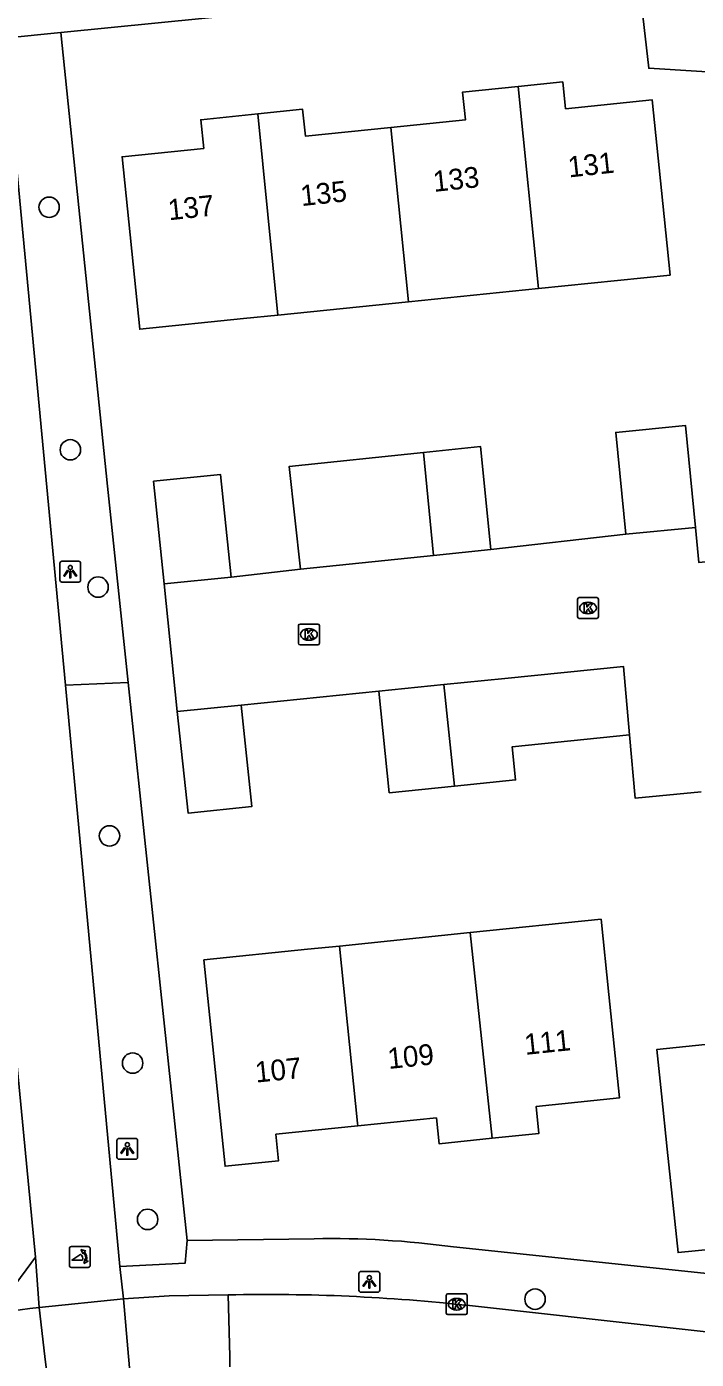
# Model space of a CAD drawing. Extents: x 158461 to 159795, y 387220 to 388672.
# Drawn here: x 159101.4 to 159133.6, y 387999.9 to 388063.9 of the extents above; entities that cross this region are included whole.
import ezdxf

# ---------------------------------------------------------------- set-up
doc = ezdxf.new("R2010")
doc.units = 0
for name, color, linetype in [('IMGEO_Boom', 7, 'Continuous'), ('IMGEO_Fietspad_gesloten', 7, 'Continuous'), ('IMGEO_Groenvoorziening', 7, 'Continuous'), ('IMGEO_Kolk', 7, 'Continuous'), ('IMGEO_Lichtpunt', 7, 'Continuous'), ('IMGEO_Muur', 7, 'Continuous'), ('IMGEO_Pand', 7, 'Continuous'), ('IMGEO_Pand_nummerreeks', 7, 'Continuous'), ('IMGEO_Poller', 7, 'Continuous'), ('IMGEO_Rijbaan_lokaal_open', 7, 'Continuous'), ('IMGEO_Voetpad_open', 7, 'Continuous')]:
    doc.layers.add(name, color=color, linetype=linetype)

msp = doc.modelspace()

# ---------------------------------------------------------------- linework, layer by layer
at = {"layer": 'IMGEO_Boom'}
for centre in [(159102.482, 388055.198), (159103.501, 388043.55), (159104.83, 388036.957), (159105.38, 388025.004), (159106.491, 388014.092), (159107.21, 388006.585), (159125.81, 388002.753)]:
    msp.add_circle(centre, 0.489, dxfattribs=at)
at = {"layer": 'IMGEO_Fietspad_gesloten'}
for points in [[(159103.262, 388032.237), (159100.343, 388063.322)], [(159105.882, 388004.329), (159103.262, 388032.237)], [(159099.438, 388029.434), (159101.83, 388004.777)], [(159101.83, 388004.777), (159102.005, 388002.359)], [(159106.049, 388002.764), (159105.882, 388004.329)], [(159102.005, 388002.359), (159106.049, 388002.764)]]:
    msp.add_lwpolyline(points, dxfattribs=at)
at = {"layer": 'IMGEO_Groenvoorziening'}
for points in [[(159103.037, 388063.591), (159105.288, 388041.81), (159106.281, 388032.378)], [(159106.281, 388032.378), (159103.262, 388032.237)], [(159106.281, 388032.378), (159109.103, 388005.564)]]:
    msp.add_lwpolyline(points, dxfattribs=at)
at = {"layer": 'IMGEO_Kolk'}
for p, q in [((159127.853, 388035.523), (159127.853, 388036.375)), ((159127.928, 388036.449), (159128.78, 388036.449)), ((159128.854, 388036.375), (159128.854, 388035.523)), ((159128.341, 388036.229), (159128.366, 388036.229)), ((159114.454, 388034.254), (159114.454, 388035.106)), ((159114.529, 388035.18), (159115.381, 388035.18)), ((159115.455, 388035.106), (159115.455, 388034.254)), ((159128.78, 388035.449), (159127.928, 388035.449)), ((159128.364, 388035.669), (159128.339, 388035.669)), ((159114.942, 388034.96), (159114.967, 388034.96)), ((159115.381, 388034.18), (159114.529, 388034.18)), ((159114.965, 388034.4), (159114.94, 388034.4)), ((159121.548, 388002.084), (159121.548, 388002.936)), ((159121.623, 388003.01), (159122.475, 388003.01)), ((159122.036, 388002.79), (159122.061, 388002.79)), ((159122.549, 388002.936), (159122.549, 388002.084)), ((159122.475, 388002.01), (159121.623, 388002.01)), ((159122.059, 388002.23), (159122.034, 388002.23))]:
    msp.add_line(p, q, dxfattribs=at)
for points in [[(159127.853, 388035.523), (159127.853, 388036.375)], [(159127.928, 388036.449), (159128.78, 388036.449)], [(159128.854, 388036.375), (159128.854, 388035.523)], [(159128.174, 388036.149), (159128.297, 388036.149), (159128.297, 388035.998), (159128.427, 388036.149), (159128.591, 388036.149), (159128.445, 388035.998), (159128.598, 388035.749), (159128.446, 388035.749), (159128.361, 388035.913), (159128.297, 388035.846), (159128.297, 388035.749), (159128.174, 388035.749), (159128.174, 388036.149)], [(159114.454, 388034.254), (159114.454, 388035.106)], [(159114.529, 388035.18), (159115.381, 388035.18)], [(159115.455, 388035.106), (159115.455, 388034.254)], [(159128.78, 388035.449), (159127.928, 388035.449)], [(159114.775, 388034.88), (159114.898, 388034.88), (159114.898, 388034.729), (159115.028, 388034.88), (159115.192, 388034.88), (159115.046, 388034.729), (159115.199, 388034.48), (159115.047, 388034.48), (159114.962, 388034.644), (159114.898, 388034.577), (159114.898, 388034.48), (159114.775, 388034.48), (159114.775, 388034.88)], [(159115.381, 388034.18), (159114.529, 388034.18)], [(159121.548, 388002.084), (159121.548, 388002.936)], [(159121.623, 388003.01), (159122.475, 388003.01)], [(159121.869, 388002.71), (159121.992, 388002.71), (159121.992, 388002.559), (159122.122, 388002.71), (159122.286, 388002.71), (159122.14, 388002.559), (159122.293, 388002.31), (159122.141, 388002.31), (159122.056, 388002.474), (159121.992, 388002.407), (159121.992, 388002.31), (159121.869, 388002.31), (159121.869, 388002.71)], [(159122.549, 388002.936), (159122.549, 388002.084)], [(159122.475, 388002.01), (159121.623, 388002.01)]]:
    msp.add_lwpolyline(points, dxfattribs=at)
for centre, start, end in [((159127.93, 388036.373), 91.55205, 178.44795), ((159127.93, 388036.373), 91.55205, 178.44795), ((159128.778, 388036.373), 1.55205, 88.44795), ((159128.778, 388036.373), 1.55205, 88.44795), ((159114.531, 388035.104), 91.55205, 178.44795), ((159114.531, 388035.104), 91.55205, 178.44795), ((159115.379, 388035.104), 1.55205, 88.44795), ((159115.379, 388035.104), 1.55205, 88.44795), ((159127.93, 388035.525), 181.55205, 268.44795), ((159127.93, 388035.525), 181.55205, 268.44795), ((159128.778, 388035.525), 271.55205, 358.44795), ((159128.778, 388035.525), 271.55205, 358.44795), ((159114.531, 388034.256), 181.55205, 268.44795), ((159114.531, 388034.256), 181.55205, 268.44795), ((159115.379, 388034.256), 271.55205, 358.44795), ((159115.379, 388034.256), 271.55205, 358.44795), ((159121.625, 388002.934), 91.55205, 178.44795), ((159121.625, 388002.934), 91.55205, 178.44795), ((159122.473, 388002.934), 1.55205, 88.44795), ((159122.473, 388002.934), 1.55205, 88.44795), ((159121.625, 388002.086), 181.55205, 268.44795), ((159121.625, 388002.086), 181.55205, 268.44795), ((159122.473, 388002.086), 271.55205, 358.44795), ((159122.473, 388002.086), 271.55205, 358.44795)]:
    msp.add_arc(centre, 0.0765, start, end, dxfattribs=at)
for centre, major_axis, ratio, start_param, end_param in [((159128.34, 388035.949), (-0.387, 0.002), 0.722429, 4.712389, 7.853982), ((159128.365, 388035.949), (-0.39, 0.002), 0.717154, 1.570796, 4.712389), ((159114.941, 388034.68), (-0.387, 0.002), 0.722429, 4.712389, 7.853982), ((159114.966, 388034.68), (-0.39, 0.002), 0.717154, 1.570796, 4.712389), ((159122.035, 388002.51), (-0.387, 0.002), 0.722429, 4.712389, 7.853982), ((159122.06, 388002.51), (-0.39, 0.002), 0.717154, 1.570796, 4.712389)]:
    msp.add_ellipse(centre, major_axis=major_axis, ratio=ratio, start_param=start_param, end_param=end_param, dxfattribs=at)
at = {"layer": 'IMGEO_Lichtpunt'}
for p, q in [((159102.997, 388038.099), (159102.997, 388037.292)), ((159102.997, 388038.099), (159102.997, 388037.292)), ((159103.899, 388038.194), (159103.091, 388038.194)), ((159103.899, 388038.194), (159103.091, 388038.194)), ((159103.993, 388037.292), (159103.993, 388038.099)), ((159103.993, 388037.292), (159103.993, 388038.099)), ((159103.091, 388037.198), (159103.899, 388037.198)), ((159103.091, 388037.198), (159103.899, 388037.198)), ((159105.734, 388010.375), (159105.734, 388009.568)), ((159105.734, 388010.375), (159105.734, 388009.568)), ((159106.636, 388010.47), (159105.828, 388010.47)), ((159106.636, 388010.47), (159105.828, 388010.47)), ((159106.73, 388009.568), (159106.73, 388010.375)), ((159106.73, 388009.568), (159106.73, 388010.375)), ((159105.828, 388009.474), (159106.636, 388009.474)), ((159105.828, 388009.474), (159106.636, 388009.474)), ((159117.357, 388003.988), (159117.357, 388003.181)), ((159117.357, 388003.988), (159117.357, 388003.181)), ((159118.259, 388004.083), (159117.451, 388004.083)), ((159118.259, 388004.083), (159117.451, 388004.083)), ((159118.353, 388003.181), (159118.353, 388003.988)), ((159118.353, 388003.181), (159118.353, 388003.988)), ((159117.451, 388003.087), (159118.259, 388003.087)), ((159117.451, 388003.087), (159118.259, 388003.087))]:
    msp.add_line(p, q, dxfattribs=at)
for points in [[(159103.371, 388037.763), (159103.41, 388037.735), (159103.222, 388037.473), (159103.184, 388037.5), (159103.371, 388037.763)], [(159103.473, 388037.715), (159103.52, 388037.715), (159103.52, 388037.393), (159103.473, 388037.393), (159103.473, 388037.715)], [(159103.583, 388037.735), (159103.621, 388037.762), (159103.808, 388037.5), (159103.769, 388037.472), (159103.583, 388037.735)], [(159106.108, 388010.039), (159106.147, 388010.011), (159105.959, 388009.749), (159105.921, 388009.776), (159106.108, 388010.039)], [(159106.21, 388009.991), (159106.257, 388009.991), (159106.257, 388009.669), (159106.21, 388009.669), (159106.21, 388009.991)], [(159106.32, 388010.011), (159106.358, 388010.038), (159106.545, 388009.776), (159106.506, 388009.748), (159106.32, 388010.011)], [(159117.731, 388003.652), (159117.77, 388003.624), (159117.582, 388003.362), (159117.544, 388003.389), (159117.731, 388003.652)], [(159117.833, 388003.604), (159117.88, 388003.604), (159117.88, 388003.282), (159117.833, 388003.282), (159117.833, 388003.604)], [(159117.943, 388003.624), (159117.981, 388003.651), (159118.168, 388003.389), (159118.129, 388003.361), (159117.943, 388003.624)]]:
    msp.add_lwpolyline(points, dxfattribs=at)
for centre in [(159103.496, 388037.897), (159106.233, 388010.173), (159117.856, 388003.786)]:
    msp.add_circle(centre, 0.0994, dxfattribs=at)
for centre, start, end in [((159103.091, 388038.099), 90, 180), ((159103.091, 388038.099), 90, 180), ((159103.899, 388038.099), 0, 90), ((159103.899, 388038.099), 0, 90), ((159103.091, 388037.292), 180, 270), ((159103.091, 388037.292), 180, 270), ((159103.899, 388037.292), 270, 0), ((159103.899, 388037.292), 270, 360), ((159105.828, 388010.375), 90, 180), ((159105.828, 388010.375), 90, 180), ((159106.636, 388010.375), 0, 90), ((159106.636, 388010.375), 0, 90), ((159105.828, 388009.568), 180, 270), ((159105.828, 388009.568), 180, 270), ((159106.636, 388009.568), 270, 0), ((159106.636, 388009.568), 270, 360), ((159117.451, 388003.988), 90, 180), ((159117.451, 388003.988), 90, 180), ((159118.259, 388003.988), 0, 90), ((159118.259, 388003.988), 0, 90), ((159117.451, 388003.181), 180, 270), ((159117.451, 388003.181), 180, 270), ((159118.259, 388003.181), 270, 0), ((159118.259, 388003.181), 270, 360)]:
    msp.add_arc(centre, 0.0946, start, end, dxfattribs=at)
at = {"layer": 'IMGEO_Muur'}
for points in [[(159118.306, 388031.953), (159111.695, 388031.284)], [(159133.793, 388027.122), (159130.624, 388026.809)]]:
    msp.add_lwpolyline(points, dxfattribs=at)
at = {"layer": 'IMGEO_Pand'}
for points in [[(159118.892, 388059.033), (159122.464, 388059.398), (159122.328, 388060.73), (159125, 388061.003)], [(159125.984, 388051.297), (159132.297, 388051.942), (159131.946, 388055.381), (159131.438, 388060.355), (159127.273, 388059.93), (159127.141, 388061.221), (159125, 388061.003)], [(159125, 388061.003), (159125.984, 388051.297)], [(159112.502, 388059.684), (159109.763, 388059.404), (159109.904, 388058.028), (159105.985, 388057.628), (159106.831, 388049.342), (159111.806, 388049.85), (159113.469, 388050.02)], [(159112.502, 388059.684), (159114.653, 388059.903), (159114.785, 388058.614), (159118.892, 388059.033)], [(159113.469, 388050.02), (159112.502, 388059.684)], [(159118.892, 388059.033), (159119.727, 388050.659)], [(159125.984, 388051.297), (159119.727, 388050.659)], [(159119.727, 388050.659), (159113.469, 388050.02)], [(159130.167, 388039.494), (159129.682, 388044.388), (159133.028, 388044.719), (159133.513, 388039.825)], [(159114.553, 388037.811), (159113.999, 388042.74), (159120.449, 388043.415)], [(159120.449, 388043.415), (159123.199, 388043.703), (159123.689, 388038.756)], [(159120.449, 388043.415), (159120.942, 388038.472)], [(159108.001, 388037.108), (159107.499, 388042.035), (159110.713, 388042.362), (159111.215, 388037.435)], [(159130.167, 388039.494), (159133.513, 388039.825)], [(159114.553, 388037.811), (159120.942, 388038.472)], [(159120.942, 388038.472), (159123.689, 388038.756)], [(159108.001, 388037.108), (159111.215, 388037.435)], [(159130.353, 388029.861), (159130.056, 388033.144), (159124.365, 388032.567), (159121.426, 388032.269)], [(159121.426, 388032.269), (159118.306, 388031.953)], [(159121.947, 388027.397), (159118.813, 388027.08), (159118.306, 388031.953)], [(159121.426, 388032.269), (159121.947, 388027.397)], [(159111.695, 388031.284), (159112.208, 388026.411), (159109.149, 388026.101), (159108.635, 388030.974)], [(159111.695, 388031.284), (159108.635, 388030.974)], [(159130.353, 388029.861), (159124.716, 388029.29), (159124.878, 388027.694), (159121.947, 388027.397)], [(159123.756, 388010.481), (159125.998, 388010.71), (159125.865, 388012.007), (159129.859, 388012.416), (159129.35, 388017.391), (159128.981, 388021), (159122.7, 388020.357)], [(159122.7, 388020.357), (159116.422, 388019.715)], [(159122.7, 388020.357), (159123.756, 388010.481)], [(159116.422, 388019.715), (159114.888, 388019.558), (159109.913, 388019.049), (159110.926, 388009.14), (159113.496, 388009.402), (159113.366, 388010.671), (159117.306, 388011.074)], [(159116.422, 388019.715), (159117.293, 388011.201), (159117.306, 388011.074)], [(159138.148, 388015.421), (159131.661, 388014.747), (159131.882, 388012.623), (159132.159, 388009.961), (159132.676, 388004.987), (159135.284, 388005.258), (159135.151, 388006.534), (159138.986, 388006.933)], [(159117.306, 388011.074), (159121.076, 388011.46), (159121.203, 388010.22), (159123.756, 388010.481)]]:
    msp.add_lwpolyline(points, dxfattribs=at)
at = {"layer": 'IMGEO_Poller'}
for p, q in [((159103.455, 388005.18), (159103.455, 388004.373)), ((159103.455, 388005.18), (159103.455, 388004.373)), ((159104.357, 388005.275), (159103.549, 388005.275)), ((159104.357, 388005.275), (159103.549, 388005.275)), ((159104.451, 388004.373), (159104.451, 388005.18)), ((159104.451, 388004.373), (159104.451, 388005.18)), ((159103.549, 388004.278), (159104.357, 388004.278)), ((159103.549, 388004.278), (159104.357, 388004.278))]:
    msp.add_line(p, q, dxfattribs=at)
for points in [[(159104.134, 388005.004), (159104.122, 388004.931), (159103.997, 388005.136)], [(159103.997, 388005.136), (159104.228, 388005.07), (159104.157, 388005.038)], [(159104.09, 388004.631), (159103.577, 388004.631), (159104.007, 388004.906)], [(159104.15, 388004.459), (159104.216, 388004.69), (159104.246, 388004.622)], [(159104.282, 388004.595), (159104.354, 388004.584), (159104.15, 388004.459)]]:
    msp.add_lwpolyline(points, dxfattribs=at)
for centre, radius, start, end in [((159103.549, 388005.18), 0.0946, 90, 180), ((159103.549, 388005.18), 0.0946, 90, 180), ((159103.776, 388004.691), 0.476, 351.75274, 41.16905), ((159103.776, 388004.691), 0.516, 349.35686, 42.29123), ((159104.357, 388005.18), 0.0946, 0, 90), ((159104.357, 388005.18), 0.0946, 0, 90), ((159103.549, 388004.373), 0.0946, 180, 270), ((159103.549, 388004.373), 0.0946, 180, 270), ((159103.762, 388004.681), 0.332, 351.32473, 42.4854), ((159104.357, 388004.373), 0.0946, 270, 0), ((159104.357, 388004.373), 0.0946, 270, 0)]:
    msp.add_arc(centre, radius, start, end, dxfattribs=at)
at = {"layer": 'IMGEO_Rijbaan_lokaal_open'}
for points in [[(159133.513, 388039.825), (159133.681, 388038.133), (159135.779, 388038.338)], [(159123.689, 388038.756), (159130.167, 388039.494)], [(159111.215, 388037.435), (159114.553, 388037.811)], [(159108.635, 388030.974), (159108.001, 388037.108)], [(159118.306, 388031.953), (159111.695, 388031.284)], [(159133.793, 388027.122), (159130.624, 388026.809), (159130.353, 388029.861)], [(159106.049, 388002.764), (159108.25, 388002.917), (159111.085, 388002.961)], [(159106.049, 388002.764), (159106.289, 388000), (159106.35, 387999.284)], [(159111.085, 388002.961), (159111.151, 388000), (159111.162, 387999.496)], [(159154.336, 388000.295), (159151.726, 387999.996), (159151.249, 387999.961), (159150.24, 387999.905), (159147.606, 387999.932), (159146.62, 387999.966), (159145.955, 387999.996), (159141.502, 388000.352), (159122.662, 388002.443)], [(159102.4, 387998.948), (159102.279, 388000), (159102.005, 388002.359)]]:
    msp.add_lwpolyline(points, dxfattribs=at)
for centre, radius, start, end in [((159112.912, 387914.155), 88.825, 83.69784, 91.17831), ((159115.118, 387895.023), 108.134, 96.96543, 100.85565)]:
    msp.add_arc(centre, radius, start, end, dxfattribs=at)
at = {"layer": 'IMGEO_Voetpad_open'}
for points in [[(159103.037, 388063.591), (159130.762, 388066.361)], [(159130.762, 388066.361), (159131.266, 388061.875), (159156.466, 388060.289)], [(159100.343, 388063.322), (159103.037, 388063.591)], [(159164.516, 388006.276), (159163.692, 388005.681), (159160.847, 388004.687), (159156.953, 388003.717), (159151.982, 388002.932), (159145.774, 388002.751), (159121.896, 388005.262)], [(159115.2, 388005.654), (159109.103, 388005.564)], [(159109.103, 388005.564), (159109.012, 388004.475), (159105.882, 388004.329)], [(159101.83, 388004.777), (159100.664, 388003.179), (159096.396, 388002.466), (159096.256, 388003.155), (159097.856, 388003.486)]]:
    msp.add_lwpolyline(points, dxfattribs=at)
msp.add_arc((159116.048, 387962.747), 42.915, 82.1675, 91.13168, dxfattribs=at)

# ---------------------------------------------------------------- texts
at = {"layer": 'IMGEO_Pand_nummerreeks'}
for s, rotation, p in [('131', 6.11526, (159127.439, 388056.628)), ('133', 6.11526, (159120.963, 388055.934)), ('135', 6.11526, (159114.6, 388055.252)), ('137', 6.11526, (159108.237, 388054.57)), ('111', 5.88859, (159125.344, 388014.484)), ('109', 5.88859, (159118.78, 388013.807)), ('107', 5.88859, (159112.419, 388013.151))]:
    msp.add_text(s, height=1, rotation=rotation, dxfattribs=at).set_placement(p)

doc.saveas('drawing.dxf')
